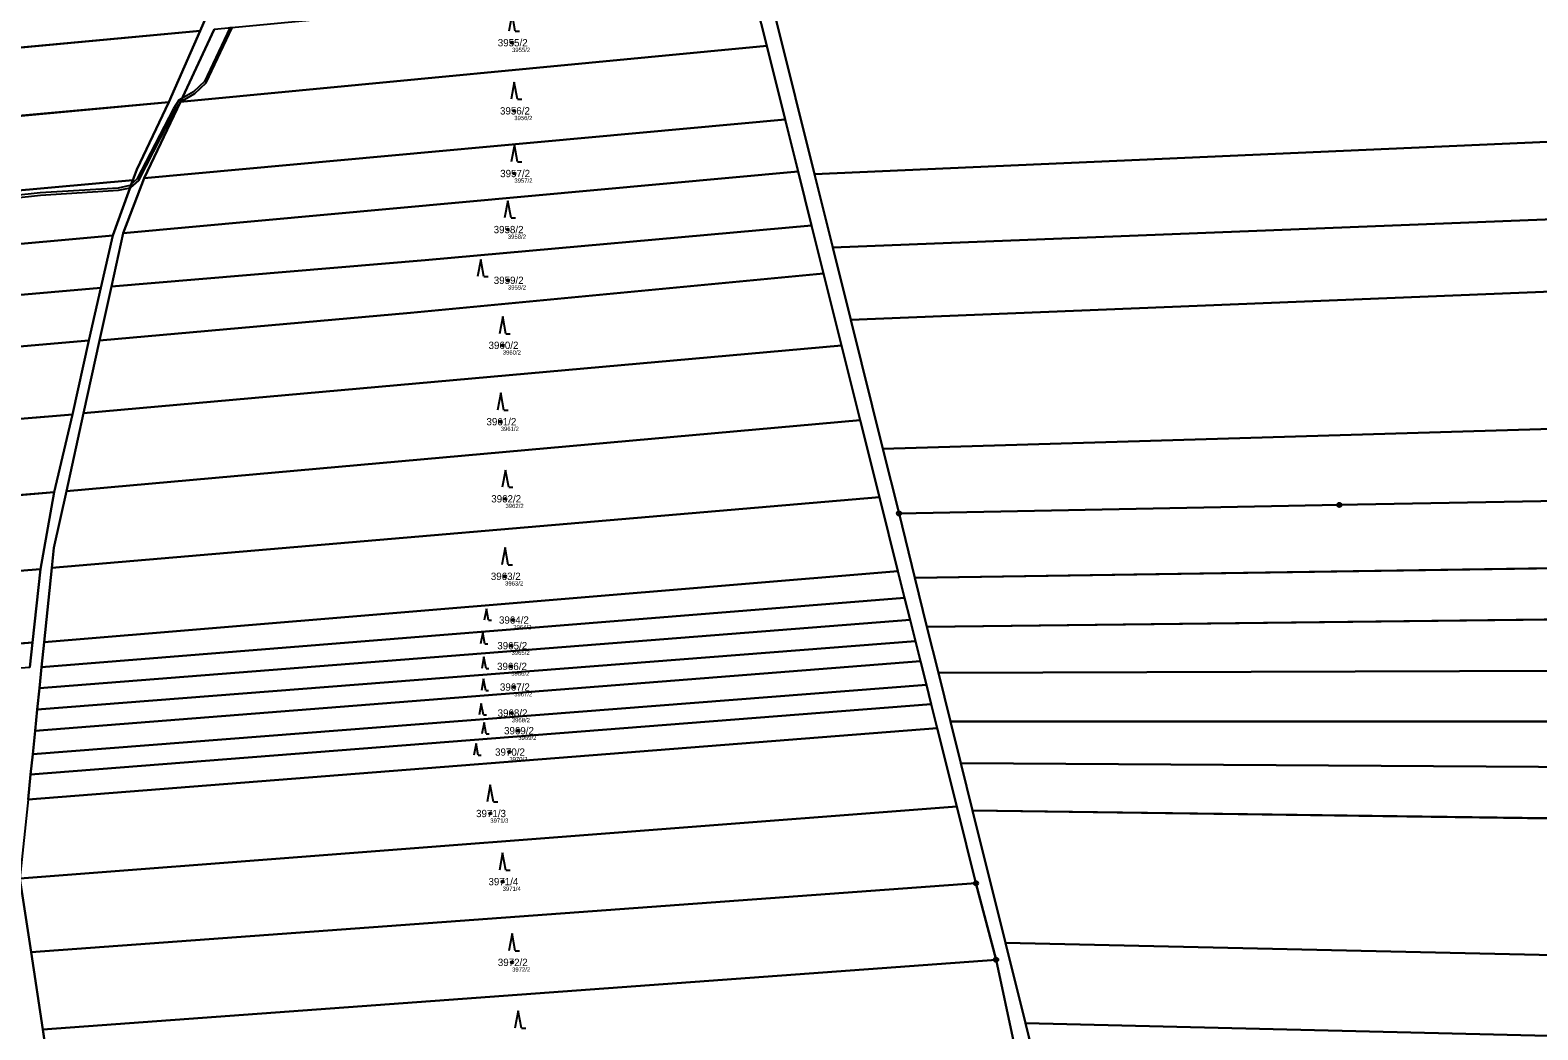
# Model space of a CAD drawing. Extents: x -658203 to -653176, y -1156738 to -1151709.
# Drawn here: x -657100.5 to -656749.6, y -1154244 to -1154011.4 of the extents above; entities that cross this region are included whole.
import ezdxf

# ---------------------------------------------------------------- set-up
doc = ezdxf.new("R2010")
doc.units = 0
for name, color, linetype in [('Vrstva 1', 7, 'Continuous'), ('Vrstva 13', 7, 'Continuous'), ('Vrstva 2', 7, 'Continuous'), ('Vrstva 3', 7, 'Continuous'), ('Vrstva 50', 7, 'Continuous'), ('Vrstva 51', 7, 'Continuous'), ('Vrstva 8', 7, 'Continuous')]:
    doc.layers.add(name, color=color, linetype=linetype)

msp = doc.modelspace()

# ---------------------------------------------------------------- linework, layer by layer
at = {"layer": 'Vrstva 1'}
for p, q in [((-657052.68, -1153992.56), (-657060.95, -1154011.56)), ((-656932.98, -1153999.36), (-656929.07, -1154015)), ((-657435.88, -1154046.29), (-657060.95, -1154011.56)), ((-657060.95, -1154011.56), (-657068.18, -1154028.17)), ((-657065.51, -1154028.02), (-657057.64, -1154011.21)), ((-656917.96, -1154044.91), (-656926.87, -1154009.06)), ((-657065.51, -1154028.02), (-656929.07, -1154015)), ((-656929.07, -1154015), (-656924.78, -1154032.19)), ((-657430.14, -1154061), (-657068.18, -1154028.17)), ((-657073.97, -1154045.83), (-657065.51, -1154028.02)), ((-657073.97, -1154045.83), (-656924.78, -1154032.19)), ((-656924.78, -1154032.19), (-656921.76, -1154044.29)), ((-657076.59, -1154046.25), (-657081.25, -1154059.19)), ((-657078.82, -1154058.6), (-656921.76, -1154044.29)), ((-657078.82, -1154058.6), (-657073.97, -1154045.83)), ((-656921.76, -1154044.29), (-656918.62, -1154056.84)), ((-656913.72, -1154061.96), (-656917.96, -1154044.91)), ((-656918.62, -1154056.84), (-656915.84, -1154067.97)), ((-657081.25, -1154059.19), (-657084.02, -1154071.3)), ((-657081.54, -1154071.05), (-657078.82, -1154058.6)), ((-656909.54, -1154078.77), (-656913.72, -1154061.96)), ((-656915.84, -1154067.97), (-656911.66, -1154084.72)), ((-657414.86, -1154100.16), (-657084.02, -1154071.3)), ((-657084.02, -1154071.3), (-657086.83, -1154083.58)), ((-657084.31, -1154083.56), (-657081.54, -1154071.05)), ((-656902.08, -1154108.8), (-656909.54, -1154078.77)), ((-657410.38, -1154111.65), (-657086.83, -1154083.58)), ((-657086.83, -1154083.58), (-657090.62, -1154100.77)), ((-657088.05, -1154100.46), (-657084.31, -1154083.56)), ((-657088.05, -1154100.46), (-656911.66, -1154084.72)), ((-656911.66, -1154084.72), (-656907.31, -1154102.11)), ((-657404.47, -1154126.79), (-657090.62, -1154100.77)), ((-657090.62, -1154100.77), (-657094.91, -1154118.88)), ((-657092.06, -1154118.61), (-657088.05, -1154100.46)), ((-657092.06, -1154118.61), (-656907.31, -1154102.11)), ((-656907.31, -1154102.11), (-656902.84, -1154120)), ((-656898.27, -1154123.81), (-656902.08, -1154108.8)), ((-657397.79, -1154143.93), (-657094.91, -1154118.88)), ((-657094.91, -1154118.88), (-657098.11, -1154136.76)), ((-657095.46, -1154136.48), (-656902.84, -1154120)), ((-656902.84, -1154120), (-656898.53, -1154137.27)), ((-656894.63, -1154138.77), (-656898.27, -1154123.81)), ((-656460.5, -1154132.25), (-656894.63, -1154138.77)), ((-657391.51, -1154160.03), (-657098.11, -1154136.76)), ((-657098.11, -1154136.76), (-657099.97, -1154153.87)), ((-657097.22, -1154153.73), (-657095.46, -1154136.48)), ((-657097.22, -1154153.73), (-656898.53, -1154137.27)), ((-656898.53, -1154137.27), (-656896.99, -1154143.45)), ((-656891.8, -1154150.16), (-656894.63, -1154138.77)), ((-657097.82, -1154159.55), (-656896.99, -1154143.45)), ((-656896.99, -1154143.45), (-656895.71, -1154148.59)), ((-656462.22, -1154145.15), (-656891.8, -1154150.16)), ((-657098.32, -1154164.47), (-656895.71, -1154148.59)), ((-656895.71, -1154148.59), (-656894.48, -1154153.5)), ((-656889.14, -1154160.86), (-656891.8, -1154150.16)), ((-657385.62, -1154175.12), (-657099.97, -1154153.87)), ((-657099.97, -1154153.87), (-657100.59, -1154159.55)), ((-657098.83, -1154169.45), (-656894.48, -1154153.5)), ((-657097.82, -1154159.55), (-657097.22, -1154153.73)), ((-656894.48, -1154153.5), (-656893.31, -1154158.17)), ((-657099.34, -1154174.41), (-656893.31, -1154158.17)), ((-656893.31, -1154158.17), (-656891.92, -1154163.72)), ((-657098.32, -1154164.47), (-657097.82, -1154159.55)), ((-656886.32, -1154172.18), (-656889.14, -1154160.86)), ((-657099.89, -1154179.81), (-656891.92, -1154163.72)), ((-657098.83, -1154169.45), (-657098.32, -1154164.47)), ((-656891.92, -1154163.72), (-656890.81, -1154168.15)), ((-657100.37, -1154184.51), (-656890.81, -1154168.15)), ((-657099.34, -1154174.41), (-657098.83, -1154169.45)), ((-656890.81, -1154168.15), (-656889.41, -1154173.75)), ((-656883.9, -1154181.93), (-656886.32, -1154172.18)), ((-657100.97, -1154190.35), (-656889.41, -1154173.75)), ((-657099.89, -1154179.81), (-657099.34, -1154174.41)), ((-656889.41, -1154173.75), (-656884.85, -1154191.99)), ((-657100.37, -1154184.51), (-657099.89, -1154179.81)), ((-656468.28, -1154184.57), (-656883.9, -1154181.93)), ((-656881.17, -1154192.9), (-656883.9, -1154181.93)), ((-657100.97, -1154190.35), (-657100.37, -1154184.51)), ((-657102.85, -1154208.76), (-656884.85, -1154191.99)), ((-656884.85, -1154191.99), (-656880.39, -1154209.85)), ((-656471.18, -1154198.55), (-656881.17, -1154192.9)), ((-656873.5, -1154223.73), (-656881.17, -1154192.9)), ((-657100.27, -1154225.85), (-657102.85, -1154208.76)), ((-657100.27, -1154225.85), (-656880.39, -1154209.85)), ((-656880.39, -1154209.85), (-656875.69, -1154227.63)), ((-657097.56, -1154243.85), (-657100.27, -1154225.85)), ((-656480.2, -1154232.58), (-656873.5, -1154223.73)), ((-656868.85, -1154242.42), (-656873.5, -1154223.73)), ((-657097.56, -1154243.85), (-656875.69, -1154227.63)), ((-656875.69, -1154227.63), (-656871.55, -1154246.88)), ((-656863.98, -1154262.02), (-656868.85, -1154242.42)), ((-657094.69, -1154262.86), (-657097.56, -1154243.85))]:
    msp.add_line(p, q, dxfattribs=at)
for points in [[(-656495.25, -1154024.93), (-656687.56, -1154034.73), (-656917.96, -1154044.91)], [(-657068.18, -1154028.17), (-657075.68, -1154043.81), (-657076.59, -1154046.25)], [(-656466.13, -1154042.18), (-656690.67, -1154053.18), (-656913.72, -1154061.96)], [(-657423.73, -1154077.43), (-657300.26, -1154066.41), (-657076.59, -1154046.25)], [(-657081.54, -1154071.05), (-657008.57, -1154064.93), (-656918.62, -1154056.84)], [(-656450.56, -1154057.63), (-656671.49, -1154069.13), (-656909.54, -1154078.77)], [(-657418.94, -1154089.72), (-657299.45, -1154078.94), (-657081.25, -1154059.19)], [(-657084.31, -1154083.56), (-657012, -1154077.11), (-656915.84, -1154067.97)], [(-656902.08, -1154108.8), (-656676.28, -1154102.02), (-656455.43, -1154094.24)], [(-656457.78, -1154111.84), (-656628.13, -1154117.43), (-656727.63, -1154120.54), (-656795.85, -1154121.83), (-656898.27, -1154123.81)], [(-657095.46, -1154136.48), (-657094.98, -1154131.81), (-657092.06, -1154118.61)], [(-656463.91, -1154157.88), (-656670.89, -1154160.16), (-656889.14, -1154160.86)], [(-656465.95, -1154171.2), (-656706.15, -1154172.21), (-656886.32, -1154172.18)], [(-656485.6, -1154250.57), (-656679.88, -1154247), (-656868.85, -1154242.42)]]:
    msp.add_lwpolyline(points, dxfattribs=at)
at = {"layer": 'Vrstva 13'}
for points in [[(-657065.51, -1154028.02), (-657062.15, -1154026.14), (-657059.5, -1154023.63), (-657053.44, -1154010.81), (-657054.02, -1154010.87), (-657059.92, -1154023.33), (-657062.47, -1154025.74), (-657065.15, -1154027.25)], [(-657077.23, -1154048.03), (-657077.03, -1154047.98), (-657075.22, -1154046.39), (-657066.7, -1154029.87), (-657065.51, -1154028.02), (-657065.15, -1154027.25), (-657065.86, -1154027.65), (-657067.12, -1154029.59), (-657075.62, -1154046.07), (-657076.94, -1154047.23)]]:
    msp.add_lwpolyline(points, close=True, dxfattribs=at)
msp.add_lwpolyline([(-657123.57, -1154052.55), (-657098.08, -1154049.75), (-657079.89, -1154048.64), (-657077.23, -1154048.03), (-657076.94, -1154047.23), (-657077.27, -1154047.52), (-657079.97, -1154048.14), (-657098.12, -1154049.25), (-657123.65, -1154052.05)], dxfattribs=at)
at = {"layer": 'Vrstva 3'}
for p, q in [((-656988.35, -1154007.61), (-656989.1, -1154011.61)), ((-656987.6, -1154011.61), (-656988.35, -1154007.61)), ((-656987.6, -1154011.61), (-656986.6, -1154011.61)), ((-656987.83, -1154023.46), (-656988.58, -1154027.46)), ((-656987.08, -1154027.46), (-656987.83, -1154023.46)), ((-656987.08, -1154027.46), (-656986.08, -1154027.46)), ((-656987.8, -1154038.03), (-656988.55, -1154042.03)), ((-656987.05, -1154042.03), (-656987.8, -1154038.03)), ((-656987.05, -1154042.03), (-656986.05, -1154042.03)), ((-656989.32, -1154051.07), (-656990.07, -1154055.07)), ((-656988.57, -1154055.07), (-656989.32, -1154051.07)), ((-656988.57, -1154055.07), (-656987.57, -1154055.07)), ((-656995.62, -1154064.72), (-656996.37, -1154068.72)), ((-656994.87, -1154068.72), (-656995.62, -1154064.72)), ((-656994.87, -1154068.72), (-656993.87, -1154068.72)), ((-656990.5, -1154078), (-656991.25, -1154082)), ((-656989.75, -1154082), (-656990.5, -1154078)), ((-656989.75, -1154082), (-656988.75, -1154082)), ((-656990.98, -1154095.77), (-656991.73, -1154099.77)), ((-656990.23, -1154099.77), (-656990.98, -1154095.77)), ((-656990.23, -1154099.77), (-656989.23, -1154099.77)), ((-656989.87, -1154113.71), (-656990.62, -1154117.71)), ((-656989.12, -1154117.71), (-656989.87, -1154113.71)), ((-656989.12, -1154117.71), (-656988.12, -1154117.71)), ((-656989.97, -1154131.74), (-656990.72, -1154135.74)), ((-656989.22, -1154135.74), (-656989.97, -1154131.74)), ((-656989.22, -1154135.74), (-656988.22, -1154135.74)), ((-656994.32, -1154145.97), (-656994.82, -1154148.65)), ((-656993.82, -1154148.65), (-656994.32, -1154145.97)), ((-656993.82, -1154148.65), (-656993.15, -1154148.65)), ((-656995.16, -1154151.48), (-656995.66, -1154154.16)), ((-656994.66, -1154154.16), (-656995.16, -1154151.48)), ((-656994.66, -1154154.16), (-656993.99, -1154154.16)), ((-656994.9, -1154157.19), (-656995.4, -1154159.87)), ((-656994.4, -1154159.87), (-656994.9, -1154157.19)), ((-656994.97, -1154162.31), (-656995.47, -1154164.99)), ((-656994.47, -1154164.99), (-656994.97, -1154162.31)), ((-656994.4, -1154159.87), (-656993.73, -1154159.87)), ((-656994.47, -1154164.99), (-656993.8, -1154164.99)), ((-656995.49, -1154168.02), (-656995.99, -1154170.7)), ((-656994.99, -1154170.7), (-656995.49, -1154168.02)), ((-656994.84, -1154172.43), (-656995.34, -1154175.11)), ((-656994.99, -1154170.7), (-656994.32, -1154170.7)), ((-656994.34, -1154175.11), (-656994.84, -1154172.43)), ((-656994.34, -1154175.11), (-656993.67, -1154175.11)), ((-656996.72, -1154177.36), (-656997.22, -1154180.04)), ((-656996.22, -1154180.04), (-656996.72, -1154177.36)), ((-656996.22, -1154180.04), (-656995.55, -1154180.04)), ((-656993.41, -1154186.92), (-656994.16, -1154190.92)), ((-656992.66, -1154190.92), (-656993.41, -1154186.92)), ((-656992.66, -1154190.92), (-656991.66, -1154190.92)), ((-656990.53, -1154202.77), (-656991.28, -1154206.77)), ((-656989.78, -1154206.77), (-656990.53, -1154202.77)), ((-656989.78, -1154206.77), (-656988.78, -1154206.77)), ((-656988.34, -1154221.55), (-656989.09, -1154225.55)), ((-656987.59, -1154225.55), (-656988.34, -1154221.55)), ((-656987.59, -1154225.55), (-656986.59, -1154225.55)), ((-656986.91, -1154239.56), (-656987.66, -1154243.56)), ((-656986.16, -1154243.56), (-656986.91, -1154239.56)), ((-656986.16, -1154243.56), (-656985.16, -1154243.56))]:
    msp.add_line(p, q, dxfattribs=at)
at = {"layer": 'Vrstva 50'}
for centre in [(-656988.35, -1154014.31), (-656987.83, -1154030.16), (-656987.8, -1154044.73), (-656989.32, -1154057.77), (-656989.3, -1154069.57), (-656990.5, -1154084.7), (-656990.98, -1154102.47), (-656989.87, -1154120.41), (-656989.97, -1154138.44), (-656988.07, -1154148.61), (-656988.46, -1154154.57), (-656988.53, -1154159.4), (-656987.85, -1154164.2), (-656988.4, -1154170.24), (-656986.89, -1154174.35), (-656988.98, -1154179.33), (-656993.41, -1154193.62), (-656990.53, -1154209.47), (-656988.34, -1154228.25)]:
    msp.add_circle(centre, 0.25, dxfattribs=at)
at = {"layer": 'Vrstva 51'}
for points in [[(-657032.72, -1153904.51), (-657034.83, -1153921.78), (-657037.53, -1153939.6), (-657039.27, -1153951.08), (-657041.3, -1153962.74), (-657044.83, -1153974.56), (-657052.68, -1153992.56), (-657060.95, -1154011.56), (-657068.18, -1154028.17), (-657075.68, -1154043.81), (-657076.59, -1154046.25), (-657081.25, -1154059.19), (-657084.02, -1154071.3), (-657086.83, -1154083.58), (-657090.62, -1154100.77), (-657094.91, -1154118.88), (-657098.11, -1154136.76), (-657099.97, -1154153.87), (-657100.59, -1154159.55)], [(-656932.98, -1153999.36), (-656929.07, -1154015), (-656924.78, -1154032.19), (-656921.76, -1154044.29), (-656918.62, -1154056.84), (-656915.84, -1154067.97), (-656911.66, -1154084.72), (-656907.31, -1154102.11), (-656902.84, -1154120), (-656898.53, -1154137.27), (-656896.99, -1154143.45), (-656895.71, -1154148.59), (-656894.48, -1154153.5), (-656893.31, -1154158.17), (-656891.92, -1154163.72), (-656890.81, -1154168.15), (-656889.41, -1154173.75), (-656884.85, -1154191.99), (-656880.39, -1154209.85), (-656875.69, -1154227.63), (-656871.55, -1154246.88)], [(-657100.97, -1154190.35), (-657100.37, -1154184.51), (-657099.89, -1154179.81), (-657099.34, -1154174.41), (-657098.83, -1154169.45), (-657098.32, -1154164.47), (-657097.82, -1154159.55), (-657097.22, -1154153.73), (-657095.46, -1154136.48), (-657094.98, -1154131.81), (-657092.06, -1154118.61), (-657088.05, -1154100.46), (-657084.31, -1154083.56), (-657081.54, -1154071.05), (-657078.82, -1154058.6), (-657073.97, -1154045.83), (-657065.51, -1154028.02), (-657057.64, -1154011.21)], [(-656898.27, -1154123.81), (-656902.08, -1154108.8), (-656909.54, -1154078.77), (-656913.72, -1154061.96), (-656917.96, -1154044.91), (-656926.87, -1154009.06)], [(-656863.98, -1154262.02), (-656868.85, -1154242.42), (-656873.5, -1154223.73), (-656881.17, -1154192.9), (-656883.9, -1154181.93), (-656886.32, -1154172.18), (-656889.14, -1154160.86), (-656891.8, -1154150.16), (-656894.63, -1154138.77), (-656898.27, -1154123.81)], [(-657094.69, -1154262.86), (-657097.56, -1154243.85), (-657100.27, -1154225.85), (-657102.85, -1154208.76)]]:
    msp.add_lwpolyline(points, dxfattribs=at)
for points in [[(-656498.35, -1154023.09), (-656552.52, -1153989.04), (-656737.08, -1154000.09), (-656926.87, -1154009.06), (-656917.96, -1154044.91), (-656687.56, -1154034.73), (-656495.25, -1154024.93)], [(-657441.98, -1154030.67), (-657435.88, -1154046.29), (-657060.95, -1154011.56), (-657052.68, -1153992.56), (-657152.96, -1154002.29), (-657176.24, -1154004.62), (-657265.47, -1154013.16)], [(-657065.51, -1154028.02), (-656929.07, -1154015), (-656932.98, -1153999.36), (-657057.64, -1154011.21)], [(-657430.14, -1154061), (-657068.18, -1154028.17), (-657060.95, -1154011.56), (-657435.88, -1154046.29)], [(-656924.78, -1154032.19), (-656929.07, -1154015), (-657065.51, -1154028.02), (-657073.97, -1154045.83)], [(-656495.25, -1154024.93), (-656687.56, -1154034.73), (-656917.96, -1154044.91), (-656913.72, -1154061.96), (-656690.67, -1154053.18), (-656466.13, -1154042.18), (-656469.17, -1154040.42)], [(-657423.73, -1154077.43), (-657300.26, -1154066.41), (-657076.59, -1154046.25), (-657075.68, -1154043.81), (-657068.18, -1154028.17), (-657430.14, -1154061)], [(-656921.76, -1154044.29), (-656924.78, -1154032.19), (-657073.97, -1154045.83), (-657078.82, -1154058.6)], [(-656690.67, -1154053.18), (-656913.72, -1154061.96), (-656909.54, -1154078.77), (-656671.49, -1154069.13), (-656450.56, -1154057.63), (-656449.77, -1154051.69), (-656466.13, -1154042.18)], [(-657299.45, -1154078.94), (-657081.25, -1154059.19), (-657076.59, -1154046.25), (-657300.26, -1154066.41), (-657423.73, -1154077.43), (-657418.94, -1154089.72)], [(-657081.54, -1154071.05), (-657008.57, -1154064.93), (-656918.62, -1154056.84), (-656921.76, -1154044.29), (-657078.82, -1154058.6)], [(-657012, -1154077.11), (-656915.84, -1154067.97), (-656918.62, -1154056.84), (-657008.57, -1154064.93), (-657081.54, -1154071.05), (-657084.31, -1154083.56)], [(-656455.43, -1154094.24), (-656451.48, -1154064.56), (-656450.56, -1154057.63), (-656671.49, -1154069.13), (-656909.54, -1154078.77), (-656902.08, -1154108.8), (-656676.28, -1154102.02)], [(-657084.02, -1154071.3), (-657081.25, -1154059.19), (-657299.45, -1154078.94), (-657418.94, -1154089.72), (-657414.86, -1154100.16)], [(-656911.66, -1154084.72), (-656915.84, -1154067.97), (-657012, -1154077.11), (-657084.31, -1154083.56), (-657088.05, -1154100.46)], [(-657086.83, -1154083.58), (-657084.02, -1154071.3), (-657414.86, -1154100.16), (-657410.38, -1154111.65)], [(-657404.47, -1154126.79), (-657090.62, -1154100.77), (-657086.83, -1154083.58), (-657410.38, -1154111.65)], [(-656907.31, -1154102.11), (-656911.66, -1154084.72), (-657088.05, -1154100.46), (-657092.06, -1154118.61)], [(-656455.86, -1154097.44), (-656455.43, -1154094.24), (-656676.28, -1154102.02), (-656902.08, -1154108.8), (-656898.27, -1154123.81), (-656795.85, -1154121.83), (-656727.63, -1154120.54), (-656628.13, -1154117.43), (-656457.78, -1154111.84)], [(-657397.79, -1154143.93), (-657094.91, -1154118.88), (-657090.62, -1154100.77), (-657404.47, -1154126.79)], [(-656902.84, -1154120), (-656907.31, -1154102.11), (-657092.06, -1154118.61), (-657094.98, -1154131.81), (-657095.46, -1154136.48)], [(-656898.27, -1154123.81), (-656894.63, -1154138.77), (-656460.5, -1154132.25), (-656457.78, -1154111.84), (-656628.13, -1154117.43), (-656727.63, -1154120.54), (-656795.85, -1154121.83)], [(-657391.51, -1154160.03), (-657098.11, -1154136.76), (-657094.91, -1154118.88), (-657397.79, -1154143.93)], [(-656898.53, -1154137.27), (-656902.84, -1154120), (-657095.46, -1154136.48), (-657097.22, -1154153.73)], [(-656460.5, -1154132.25), (-656894.63, -1154138.77), (-656891.8, -1154150.16), (-656462.22, -1154145.15)], [(-657385.62, -1154175.12), (-657099.97, -1154153.87), (-657098.11, -1154136.76), (-657391.51, -1154160.03)], [(-656896.99, -1154143.45), (-656898.53, -1154137.27), (-657097.22, -1154153.73), (-657097.82, -1154159.55)], [(-656895.71, -1154148.59), (-656896.99, -1154143.45), (-657097.82, -1154159.55), (-657098.32, -1154164.47)], [(-656462.22, -1154145.15), (-656891.8, -1154150.16), (-656889.14, -1154160.86), (-656670.89, -1154160.16), (-656463.91, -1154157.88)], [(-656894.48, -1154153.5), (-656895.71, -1154148.59), (-657098.32, -1154164.47), (-657098.83, -1154169.45)], [(-657383.66, -1154180.15), (-657100.59, -1154159.55), (-657099.97, -1154153.87), (-657385.62, -1154175.12)], [(-656893.31, -1154158.17), (-656894.48, -1154153.5), (-657098.83, -1154169.45), (-657099.34, -1154174.41)], [(-657099.89, -1154179.81), (-656891.92, -1154163.72), (-656893.31, -1154158.17), (-657099.34, -1154174.41)], [(-656670.89, -1154160.16), (-656889.14, -1154160.86), (-656886.32, -1154172.18), (-656706.15, -1154172.21), (-656465.95, -1154171.2), (-656464.8, -1154164.59), (-656463.91, -1154157.88)], [(-656890.81, -1154168.15), (-656891.92, -1154163.72), (-657099.89, -1154179.81), (-657100.37, -1154184.51)], [(-656889.41, -1154173.75), (-656890.81, -1154168.15), (-657100.37, -1154184.51), (-657100.97, -1154190.35)], [(-656706.15, -1154172.21), (-656886.32, -1154172.18), (-656883.9, -1154181.93), (-656468.28, -1154184.57), (-656465.95, -1154171.2)], [(-656884.85, -1154191.99), (-656889.41, -1154173.75), (-657100.97, -1154190.35), (-657102.85, -1154208.76)], [(-656468.28, -1154184.57), (-656883.9, -1154181.93), (-656881.17, -1154192.9), (-656471.18, -1154198.55), (-656469.83, -1154193.42)], [(-657100.27, -1154225.85), (-656880.39, -1154209.85), (-656884.85, -1154191.99), (-657102.85, -1154208.76)], [(-656471.18, -1154198.55), (-656881.17, -1154192.9), (-656873.5, -1154223.73), (-656480.2, -1154232.58), (-656479.66, -1154230.79)], [(-657097.56, -1154243.85), (-656875.69, -1154227.63), (-656880.39, -1154209.85), (-657100.27, -1154225.85)], [(-656480.2, -1154232.58), (-656873.5, -1154223.73), (-656868.85, -1154242.42), (-656679.88, -1154247), (-656485.6, -1154250.57)], [(-657094.69, -1154262.86), (-656871.55, -1154246.88), (-656875.69, -1154227.63), (-657097.56, -1154243.85)], [(-656679.88, -1154247), (-656868.85, -1154242.42), (-656863.98, -1154262.02), (-656491.72, -1154270.96), (-656485.6, -1154250.57)]]:
    msp.add_lwpolyline(points, close=True, dxfattribs=at)
at = {"layer": 'Vrstva 8'}
for centre, radius in [((-656898.27, -1154123.81), 0.5), ((-656898.27, -1154123.81), 0.0303), ((-656795.85, -1154121.83), 0.5), ((-656795.85, -1154121.83), 0.0303), ((-656880.39, -1154209.85), 0.5), ((-656880.39, -1154209.85), 0.0303), ((-656875.69, -1154227.63), 0.5), ((-656875.69, -1154227.63), 0.0303)]:
    msp.add_circle(centre, radius, dxfattribs=at)

# ---------------------------------------------------------------- texts
at = {"layer": 'Vrstva 2'}
for s, p in [('3955/2', (-656991.66, -1154015.16)), ('3956/2', (-656991.14, -1154031.01)), ('3957/2', (-656991.1, -1154045.58)), ('3958/2', (-656992.62, -1154058.62)), ('3959/2', (-656992.6, -1154070.42)), ('3960/2', (-656993.81, -1154085.55)), ('3961/2', (-656994.29, -1154103.32)), ('3962/2', (-656993.18, -1154121.26)), ('3963/2', (-656993.28, -1154139.29)), ('3964/2', (-656991.38, -1154149.46)), ('3965/2', (-656991.77, -1154155.42)), ('3966/2', (-656991.83, -1154160.25)), ('3967/2', (-656991.16, -1154165.05)), ('3968/2', (-656991.7, -1154171.09)), ('3969/2', (-656990.2, -1154175.2)), ('3970/2', (-656992.29, -1154180.18)), ('3971/3', (-656996.71, -1154194.47)), ('3971/4', (-656993.83, -1154210.32)), ('3972/2', (-656991.65, -1154229.1))]:
    msp.add_text(s, height=1.7, dxfattribs=at).set_placement(p)
at = {"layer": 'Vrstva 50'}
for s, p in [('3955/2', (-656988.35, -1154016.47)), ('3956/2', (-656987.83, -1154032.32)), ('3957/2', (-656987.8, -1154046.89)), ('3958/2', (-656989.32, -1154059.93)), ('3959/2', (-656989.3, -1154071.73)), ('3960/2', (-656990.5, -1154086.86)), ('3961/2', (-656990.98, -1154104.63)), ('3962/2', (-656989.87, -1154122.57)), ('3963/2', (-656989.97, -1154140.6)), ('3964/2', (-656988.07, -1154150.77)), ('3965/2', (-656988.46, -1154156.73)), ('3966/2', (-656988.53, -1154161.56)), ('3967/2', (-656987.85, -1154166.36)), ('3968/2', (-656988.4, -1154172.4)), ('3969/2', (-656986.89, -1154176.51)), ('3970/2', (-656988.98, -1154181.49)), ('3971/3', (-656993.41, -1154195.78)), ('3971/4', (-656990.53, -1154211.63)), ('3972/2', (-656988.34, -1154230.41))]:
    msp.add_text(s, height=1, dxfattribs=at).set_placement(p)

doc.saveas('drawing.dxf')
